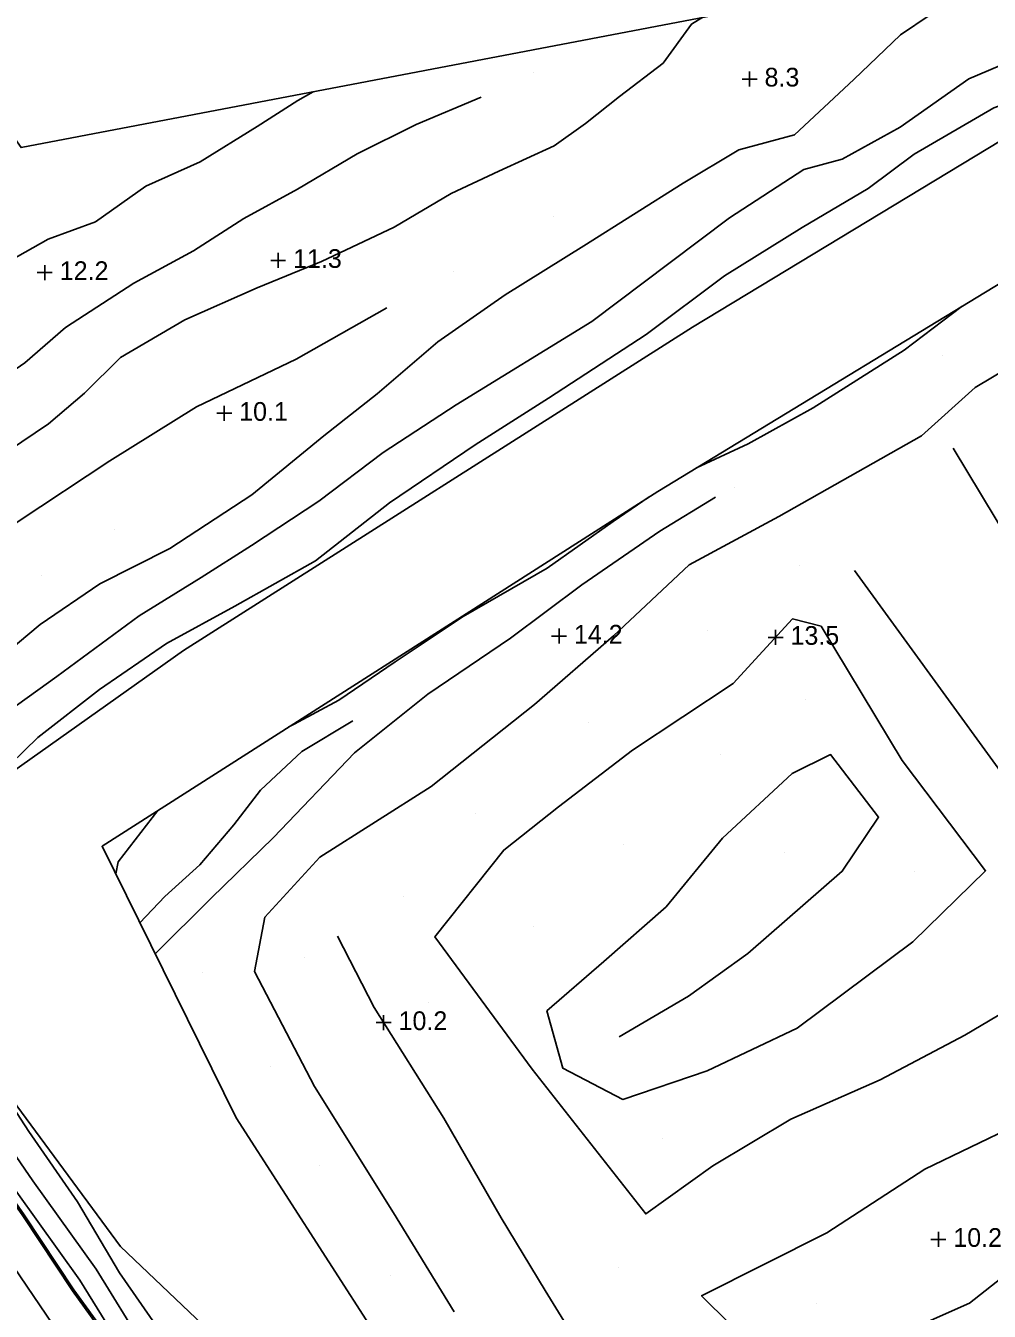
# Model space of a CAD drawing. Extents: x 2316231 to 2323598, y 363169 to 371906.
# Drawn here: x 2319635.3 to 2319892.8, y 369682.7 to 370026.1 of the extents above; entities that cross this region are included whole.
import ezdxf

# ---------------------------------------------------------------- set-up
doc = ezdxf.new("R2010")
doc.units = 0
for name, color, linetype in [('RD_DTM_BkLn1', 7, 'Continuous'), ('RD_DTM_Holes', 7, 'Continuous'), ('RD_DTM_Spot', 7, 'Continuous'), ('RD_DTM_TinHull', 7, 'Continuous'), ('RD_DTM_Void', 7, 'Continuous'), ('RD_EX_H2O', 7, 'Continuous'), ('RD_EX_Road', 7, 'Continuous')]:
    doc.layers.add(name, color=color, linetype=linetype)

msp = doc.modelspace()

# ---------------------------------------------------------------- linework, layer by layer
at = {"layer": 'RD_DTM_BkLn1'}
for points in [[(2319577.007, 369826.713), (2319586.975, 369826.091), (2319596.391, 369827.451), (2319608.184, 369839.366), (2319621.982, 369851.867), (2319639.239, 369866.139), (2319655.119, 369877.011), (2319673.826, 369886.431), (2319695.805, 369900.804), (2319714.969, 369916.573), (2319729.244, 369927.824), (2319745.487, 369941.718), (2319763.467, 369954.221), (2319784.484, 369967.283), (2319811.016, 369984.096), (2319825.887, 369992.972), (2319840.756, 369997.015), (2319856.622, 370011.776), (2319869.101, 370023.677), (2319884.997, 370034.416)], [(2319925.691, 370028.793), (2319907.351, 370020.389), (2319887.402, 370011.931), (2319869.004, 369999.014), (2319853.506, 369990.433), (2319843.241, 369987.717), (2319823.416, 369974.784), (2319807.564, 369962.9), (2319786.646, 369947.072), (2319750.33, 369924.855), (2319730.832, 369912.134), (2319713.704, 369899.076), (2319695.706, 369887.269), (2319682.231, 369878.769), (2319665.701, 369868.507), (2319643.68, 369852.302), (2319622.642, 369837.216), (2319609.662, 369824.071), (2319602.127, 369816.429), (2319597.358, 369811.292), (2319595.392, 369809.008)], [(2319816.26, 370028.394), (2319813.245, 370026.533), (2319805.686, 370016.126), (2319794.03, 370007.212), (2319784.935, 370000.005), (2319776.598, 369993.998), (2319761.772, 369987.268), (2319749.018, 369981.282), (2319733.821, 369972.351), (2319714.419, 369963.115), (2319697.208, 369956.093), (2319677.876, 369947.576), (2319660.684, 369937.531), (2319651.038, 369927.955), (2319641.455, 369919.817), (2319623.793, 369907.942), (2319608.163, 369899.98)], [(2319712.141, 370008.497), (2319708.062, 370006.121), (2319697.158, 369999.227), (2319682.004, 369989.779), (2319667.403, 369983.228), (2319654.002, 369973.749), (2319641.367, 369969.145), (2319626.916, 369961.009), (2319611.281, 369954.295), (2319595.617, 369951.088)], [(2319757.034, 370007.065), (2319739.653, 369999.73), (2319723.877, 369991.903), (2319708.015, 369982.492), (2319693.599, 369974.592), (2319680.146, 369965.978), (2319664.231, 369957.31), (2319645.941, 369945.55), (2319635.081, 369936.081), (2319621.219, 369926.57), (2319607.875, 369921.902)], [(2319731.861, 369950.721), (2319707.615, 369937.056), (2319680.99, 369924.28), (2319657.797, 369909.924), (2319633.313, 369893.709), (2319610.744, 369875.866)], [(2319814.624, 369908.057), (2319828.362, 369914.416), (2319845.743, 369924.079), (2319870.11, 369939.429), (2319885.623, 369951.167)], [(2319908.496, 369941.076), (2319889.094, 369929.478), (2319874.676, 369916.531), (2319836.621, 369895.041), (2319812.625, 369882.084), (2319792.378, 369863.184), (2319771.323, 369844.76), (2319743.721, 369822.916), (2319713.952, 369804.04), (2319699.284, 369788.013), (2319696.504, 369773.525), (2319712.532, 369742.725), (2319733.648, 369708.999), (2319749.821, 369682.571)], [(2319883.158, 369913.252), (2319902.239, 369881.627), (2319936.4, 369832.483), (2319906.368, 369812.495), (2319881.241, 369847.004), (2319856.842, 369880.599)], [(2319705.636, 369838.794), (2319707.121, 369839.528), (2319719.023, 369845.923), (2319734.035, 369856.181), (2319752.214, 369868.268), (2319774.726, 369881.188), (2319792.289, 369893.671), (2319801.912, 369900.266)], [(2319910.505, 369770.77), (2319886.301, 369756.475), (2319863.659, 369744.556), (2319839.765, 369734.071), (2319818.942, 369721.593), (2319801.017, 369708.73), (2319770.695, 369747.401), (2319744.707, 369782.746), (2319763.064, 369805.893), (2319777.745, 369817.457), (2319797.468, 369832.571), (2319824.41, 369850.382), (2319840.22, 369867.673), (2319847.9, 369865.77), (2319869.512, 369829.817), (2319891.819, 369800.38), (2319872.381, 369781.431), (2319841.456, 369758.322), (2319817.401, 369746.927), (2319794.926, 369739.302), (2319778.869, 369747.653), (2319774.626, 369762.996), (2319789.866, 369776.165), (2319806.473, 369790.788), (2319821.557, 369809.095), (2319840.178, 369826.361), (2319850.421, 369831.438), (2319863.223, 369814.727), (2319853.53, 369800.273), (2319828.333, 369778.283), (2319812.495, 369766.871), (2319793.961, 369756)], [(2319665.839, 369786.497), (2319672.522, 369793.55), (2319681.848, 369801.969), (2319690.949, 369812.661), (2319698.087, 369821.889), (2319709.098, 369832.279), (2319722.762, 369840.453)], [(2319659.401, 369799.54), (2319660.078, 369802.805), (2319670.659, 369816.462)], [(2319791.563, 369660.01), (2319774.197, 369688.243), (2319762.386, 369707.669), (2319747.058, 369734.318), (2319728.428, 369763.894), (2319718.651, 369782.962)], [(2319888.143, 369542.441), (2319870.179, 369530.769), (2319844.891, 369511.028), (2319821.723, 369494.818), (2319807.412, 369492.369), (2319792.412, 369498.534), (2319779.622, 369508.376), (2319770.33, 369523.282), (2319758.514, 369541.64), (2319739.892, 369570.497), (2319720.758, 369600.47), (2319699.272, 369634.635), (2319683.286, 369660.017), (2319660.389, 369692.975), (2319649.161, 369711.926), (2319636.189, 369730.717), (2319626.593, 369745.445), (2319622.585, 369751.665)], [(2319913.132, 369704.983), (2319887.573, 369684.85), (2319865.267, 369675.009), (2319838.91, 369664.12), (2319815.93, 369686.872), (2319849.409, 369703.684), (2319875.639, 369720.723), (2319900, 369732.408)], [(2319758.152, 369497.07), (2319738.111, 369532.443), (2319723.341, 369555.93), (2319709.843, 369577.444), (2319687.271, 369612.458), (2319664.214, 369646.968), (2319642.595, 369679.178), (2319621.655, 369709.912)]]:
    msp.add_lwpolyline(points, dxfattribs=at)
at = {"layer": 'RD_DTM_Holes'}
for points in [[(2320011.001, 370049.104), (2319914.062, 370006.451), (2319813.517, 369945.604), (2319677.55, 369859.209), (2319616.153, 369815.81), (2319584.693, 369802.968)], [(2319584.693, 369802.968), (2319660.705, 369700.056), (2319754.308, 369610.998), (2319765.836, 369619.025), (2319691.582, 369734.35), (2319655.747, 369806.941), (2319804.222, 369901.74), (2319913.213, 369967.92), (2320001.585, 370017.55), (2320060.011, 370018.392), (2320136.845, 369980.889), (2320161.642, 369897.111), (2320169.04, 369815.968), (2320165.661, 369789.028), (2320159.965, 369757.242), (2320183.797, 369761.882), (2320186.384, 369801.743), (2320177.996, 369889.534), (2320157.838, 369998.336), (2320127.688, 370035.466)]]:
    msp.add_lwpolyline(points, dxfattribs=at)
at = {"layer": 'RD_DTM_Spot'}
for p, q in [((2319771.024, 370013.587), (2319771.024, 370013.587)), ((2319776.36, 369975.122), (2319776.36, 369975.122)), ((2319749.628, 369960.521), (2319749.628, 369960.521)), ((2319880.265, 369937.907), (2319880.265, 369937.907)), ((2319824.687, 369902.889), (2319824.687, 369902.889)), ((2319658.998, 369891.454), (2319658.998, 369891.454)), ((2319842.178, 369882.03), (2319842.178, 369882.03)), ((2319639.512, 369879.166), (2319639.512, 369879.166)), ((2319817.61, 369864.455), (2319817.61, 369864.455)), ((2319843.702, 369846.006), (2319843.702, 369846.006)), ((2319785.6, 369840.081), (2319785.6, 369840.081)), ((2319820.958, 369831.558), (2319820.958, 369831.558)), ((2319755.557, 369815.765), (2319755.557, 369815.765)), ((2319795.052, 369807.278), (2319795.052, 369807.278)), ((2319838.142, 369805.204), (2319838.142, 369805.204)), ((2319872.798, 369800.247), (2319872.798, 369800.247)), ((2319736.317, 369793.623), (2319736.317, 369793.623)), ((2319771.014, 369785.451), (2319771.014, 369785.451)), ((2319709.855, 369777.282), (2319709.855, 369777.282)), ((2319682.687, 369773.3), (2319682.687, 369773.3)), ((2319742.925, 369765.33), (2319742.925, 369765.33)), ((2319700.697, 369747.998), (2319700.697, 369747.998)), ((2319805.476, 369728.796), (2319805.476, 369728.796)), ((2319713.846, 369721.573), (2319713.846, 369721.573)), ((2319879.213, 369701.932), (2319879.213, 369701.932)), ((2319793.674, 369694.399), (2319793.674, 369694.399)), ((2319732.758, 369692.187), (2319732.758, 369692.187)), ((2319846.564, 369684.835), (2319846.564, 369684.835))]:
    msp.add_line(p, q, dxfattribs=at)
at = {"layer": 'RD_DTM_TinHull'}
msp.add_lwpolyline([(2319170.205, 370651.465), (2319634.1, 369993.584), (2319863.396, 370037.401), (2320246.301, 369984.488), (2320646.583, 370063.477), (2321009.446, 370233.043), (2320870.667, 370593.666), (2320743.045, 370821.597), (2320657.552, 371017.902), (2320535.413, 371221.514), (2319782.271, 371232.132)], dxfattribs=at)
at = {"layer": 'RD_DTM_Void'}
for p, q in [((2319826.777, 370011.877), (2319830.777, 370011.877)), ((2319828.777, 370009.877), (2319828.777, 370013.877)), ((2319702.808, 369961.429), (2319702.808, 369965.429)), ((2319640.447, 369958.179), (2319640.447, 369962.179)), ((2319700.808, 369963.429), (2319704.808, 369963.429)), ((2319638.447, 369960.179), (2319642.447, 369960.179)), ((2319686.39, 369922.58), (2319690.39, 369922.58)), ((2319688.39, 369920.58), (2319688.39, 369924.58)), ((2319777.853, 369861.063), (2319777.853, 369865.063)), ((2319835.712, 369860.743), (2319835.712, 369864.743)), ((2319775.853, 369863.063), (2319779.853, 369863.063)), ((2319833.712, 369862.743), (2319837.712, 369862.743)), ((2319730.987, 369757.832), (2319730.987, 369761.832)), ((2319728.987, 369759.832), (2319732.987, 369759.832)), ((2319879.213, 369699.932), (2319879.213, 369703.932)), ((2319877.213, 369701.932), (2319881.213, 369701.932))]:
    msp.add_line(p, q, dxfattribs=at)
at = {"layer": 'RD_EX_H2O'}
msp.add_lwpolyline([(2319614.482, 369815.128), (2319616.086, 369818.25), (2319627.632, 369825.378), (2319638.598, 369835.948), (2319655.084, 369848.773), (2319673.006, 369861.131), (2319691.232, 369871.07), (2319712.784, 369883.174), (2319732.52, 369898.636), (2319755.415, 369914.129), (2319775.069, 369926.635), (2319801.164, 369943.596), (2319822.07, 369959.311), (2319842.806, 369972.184), (2319860.46, 369982.598), (2319872.792, 369991.846), (2319894.03, 370004.165), (2319918.962, 370013.049), (2319942.923, 370023.5), (2319947.408, 370025.792)], dxfattribs=at)
at = {"layer": 'RD_EX_Road'}
for points in [[(2319787.95, 369483.364), (2319765.651, 369521.489), (2319743.921, 369555.334), (2319724.619, 369586.553), (2319703.742, 369618.454), (2319683.639, 369648.938), (2319666.916, 369673.314), (2319654.152, 369693.961), (2319637.209, 369717.522), (2319619.664, 369742.991), (2319602.386, 369766.283), (2319589.715, 369785.039), (2319578.115, 369801.246), (2319557.797, 369829.313), (2319540.638, 369853.73), (2319521.815, 369880.455), (2319505.098, 369904.466), (2319486.949, 369930.198), (2319465.165, 369961.751), (2319447.207, 369987.349), (2319435.384, 370004.687), (2319415.076, 370033.481)], [(2319659.557, 369671.98), (2319647.832, 369688.146), (2319634.563, 369708.197), (2319622.438, 369725.433), (2319610.978, 369740.698), (2319599.124, 369757.754), (2319581.291, 369782.915), (2319571.934, 369796.74), (2319555.705, 369820.52), (2319541.589, 369839.598), (2319527.444, 369860.108), (2319510.656, 369884.106), (2319492.389, 369910.582), (2319476.821, 369932.724), (2319457.105, 369960.628), (2319440.674, 369984.577), (2319426.173, 370005.399), (2319407.833, 370031.661)], [(2319669.957, 369778.156), (2319684.919, 369793.062), (2319701.579, 369809.293), (2319723.238, 369831.873), (2319742.784, 369847.562), (2319764.912, 369862.529), (2319783.945, 369876.77), (2319804.833, 369891.081), (2319819.637, 369900.182)], [(2319775.111, 369494.969), (2319761.197, 369518.758), (2319739.502, 369552.549), (2319720.211, 369583.749), (2319699.376, 369615.586), (2319679.304, 369646.022), (2319662.539, 369670.461), (2319649.805, 369691.059), (2319632.937, 369714.515), (2319615.362, 369740.028), (2319598.419, 369763.512), (2319585.743, 369782.276), (2319575.574, 369796.484)], [(2319773.398, 369496.911), (2319764.466, 369508.655), (2319753.662, 369526.434), (2319742.767, 369544.495), (2319733.148, 369560.448), (2319721.169, 369578.237), (2319711.018, 369594.372), (2319700.267, 369610.426), (2319689.402, 369626.815), (2319681.874, 369639.047), (2319670.052, 369657.177), (2319659.967, 369672.266), (2319648.243, 369688.431), (2319634.976, 369708.479), (2319622.842, 369725.727), (2319611.383, 369740.991), (2319599.533, 369758.041), (2319581.702, 369783.2), (2319574.642, 369793.631)]]:
    msp.add_lwpolyline(points, dxfattribs=at)

# ---------------------------------------------------------------- texts
at = {"layer": 'RD_DTM_Void'}
for s, p in [('8.3', (2319832.777, 370009.877)), ('11.3', (2319706.808, 369961.429)), ('12.2', (2319644.447, 369958.179)), ('10.1', (2319692.39, 369920.58)), ('14.2', (2319781.853, 369861.063)), ('13.5', (2319839.712, 369860.743)), ('10.2', (2319734.987, 369757.832)), ('10.2', (2319883.213, 369699.932))]:
    msp.add_text(s, height=5, dxfattribs=at).set_placement(p)

doc.saveas('drawing.dxf')
